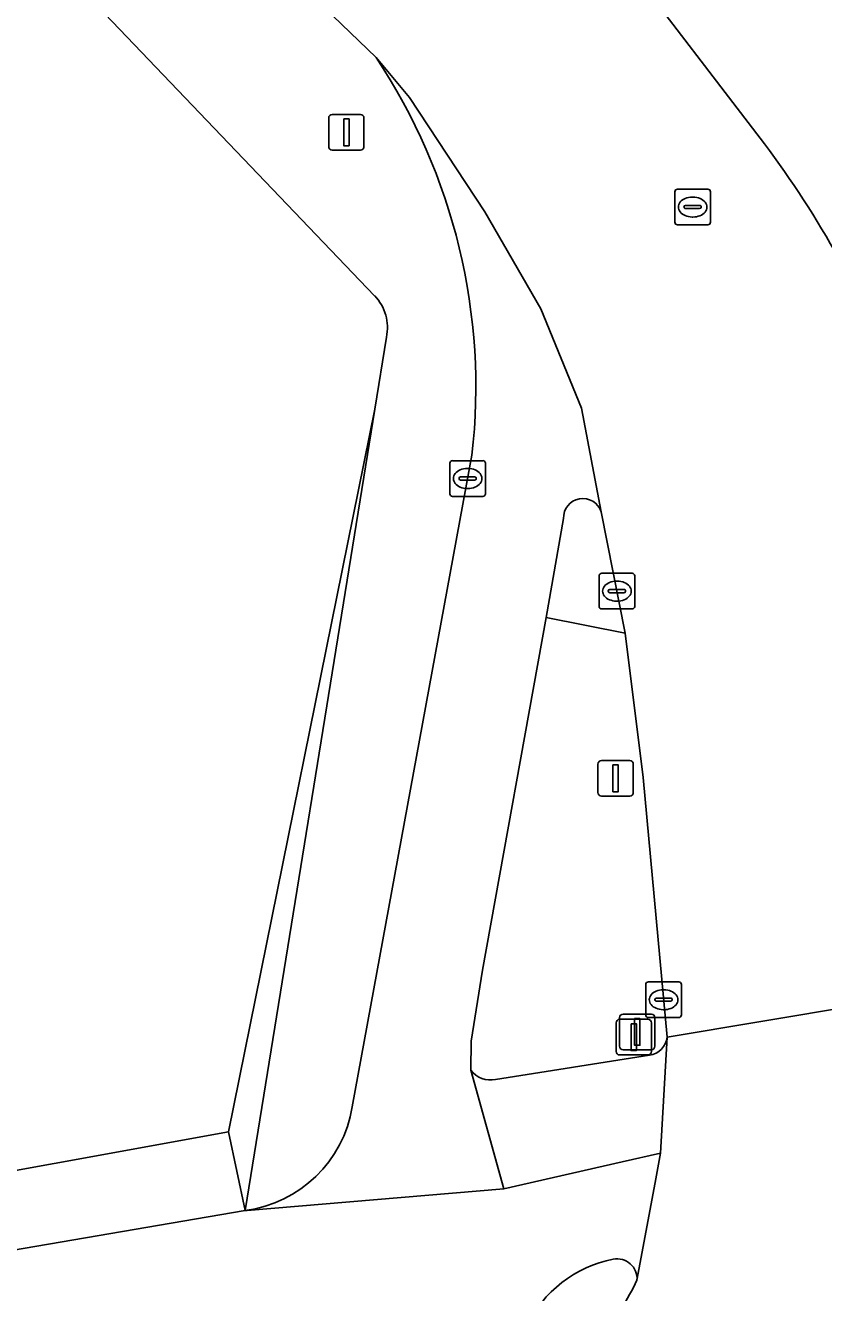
# Model space of a CAD drawing. Extents: x 162396 to 163643, y 386452 to 387406.
# Drawn here: x 162925.23 to 162947.61, y 386498.94 to 386534.46 of the extents above; entities that cross this region are included whole.
import ezdxf

# ---------------------------------------------------------------- set-up
doc = ezdxf.new("R2010")
doc.units = 0
for name, color, linetype in [('IMGEO_Berm_groen', 7, 'Continuous'), ('IMGEO_Erf', 7, 'Continuous'), ('IMGEO_Fietspad_gesloten', 7, 'Continuous'), ('IMGEO_Groenvoorziening', 7, 'Continuous'), ('IMGEO_Kolk', 7, 'Continuous'), ('IMGEO_Lichtmast', 7, 'Continuous'), ('IMGEO_Muur', 7, 'Continuous'), ('IMGEO_Rijbaan_lokaal_gesloten', 7, 'Continuous'), ('IMGEO_Rijbaan_lokaal_open', 7, 'Continuous'), ('IMGEO_Rioolput', 7, 'Continuous'), ('IMGEO_Verkeersbordpaal', 7, 'Continuous'), ('IMGEO_Verkeerseiland_gesloten', 7, 'Continuous'), ('IMGEO_Voetpad_open', 7, 'Continuous')]:
    doc.layers.add(name, color=color, linetype=linetype)

msp = doc.modelspace()

# ---------------------------------------------------------------- linework, layer by layer
at = {"layer": 'IMGEO_Berm_groen'}
for points in [[(162942.545, 386513.373), (162942.048, 386517.419), (162939.831, 386517.862), (162938.047, 386507.979), (162937.73, 386505.986), (162937.713, 386505.168)], [(162943.219, 386506.1), (162942.545, 386513.373)], [(162938.41, 386504.914), (162942.725, 386505.589)]]:
    msp.add_lwpolyline(points, dxfattribs=at)
msp.add_lwpolyline([(162931.394, 386501.239), (162930.924, 386503.442), (162906.579, 386499.027), (162906.925, 386497.052)], close=True, dxfattribs=at)
for centre, radius, start, end in [((162942.646, 386506.16), 0.576, 277.8737, 354.0645), ((162938.265, 386505.598), 0.699, 217.9506, 282.004)]:
    msp.add_arc(centre, radius, start, end, dxfattribs=at)
at = {"layer": 'IMGEO_Erf'}
for points in [[(162935.021, 386526.875), (162916.623, 386546.101)], [(162879.727, 386494.306), (162892.217, 386496.495), (162893.204, 386496.668), (162905.561, 386498.842), (162906.579, 386499.027), (162930.924, 386503.442), (162935.023, 386523.698), (162935.35, 386525.719)]]:
    msp.add_lwpolyline(points, dxfattribs=at)
msp.add_arc((162934.094, 386525.986), 1.285, 347.9928, 43.7801, dxfattribs=at)
at = {"layer": 'IMGEO_Fietspad_gesloten'}
for points in [[(162941.371, 386520.823), (162940.818, 386523.723), (162939.68, 386526.513), (162938.11, 386529.231), (162935.996, 386532.433), (162935.061, 386533.554)], [(162937.749, 386522.411), (162934.393, 386504.144)], [(162939.831, 386517.862), (162940.316, 386520.634)], [(162931.394, 386501.239), (162931.443, 386501.236), (162938.638, 386501.85), (162937.713, 386505.168), (162937.73, 386505.986), (162938.047, 386507.979), (162939.831, 386517.862)], [(162942.375, 386499.288), (162942.887, 386502.028), (162943.039, 386502.845), (162941.959, 386502.601), (162938.638, 386501.85), (162931.443, 386501.236), (162931.394, 386501.239), (162906.925, 386497.052), (162905.884, 386496.873), (162893.585, 386494.716), (162892.552, 386494.525), (162880.081, 386492.42)]]:
    msp.add_lwpolyline(points, dxfattribs=at)
for centre, radius, start, end in [((162921.16, 386524.305), 16.697, 353.487, 33.6374), ((162940.857, 386520.654), 0.541, 18.1549, 182.1584), ((162930.944, 386504.704), 3.494, 277.3925, 350.7832), ((162942.361, 386496.527), 3.409, 100.9975, 154.7068), ((162941.819, 386499.327), 0.558, 356.0272, 101.1141)]:
    msp.add_arc(centre, radius, start, end, dxfattribs=at)
at = {"layer": 'IMGEO_Groenvoorziening'}
msp.add_lwpolyline([(162935.023, 386523.698), (162930.924, 386503.442), (162931.394, 386501.239)], close=True, dxfattribs=at)
at = {"layer": 'IMGEO_Kolk'}
for p, q in [((162937.128, 386521.33), (162937.128, 386522.182)), ((162937.203, 386522.256), (162938.055, 386522.256)), ((162937.616, 386522.036), (162937.641, 386522.036)), ((162938.129, 386522.182), (162938.129, 386521.33)), ((162937.387, 386521.75), (162937.387, 386521.762)), ((162937.825, 386521.713), (162937.427, 386521.713)), ((162937.43, 386521.799), (162937.828, 386521.799)), ((162937.871, 386521.762), (162937.871, 386521.75)), ((162938.055, 386521.256), (162937.203, 386521.256)), ((162937.639, 386521.476), (162937.614, 386521.476)), ((162941.312, 386518.173), (162941.312, 386519.025)), ((162941.387, 386519.099), (162942.239, 386519.099)), ((162941.8, 386518.879), (162941.825, 386518.879)), ((162942.313, 386519.025), (162942.313, 386518.173)), ((162941.571, 386518.593), (162941.571, 386518.605)), ((162942.009, 386518.556), (162941.611, 386518.556)), ((162941.614, 386518.642), (162942.012, 386518.642)), ((162942.055, 386518.605), (162942.055, 386518.593)), ((162942.239, 386518.099), (162941.387, 386518.099)), ((162941.823, 386518.319), (162941.798, 386518.319)), ((162942.621, 386506.721), (162942.621, 386507.573)), ((162942.696, 386507.647), (162943.548, 386507.647)), ((162943.109, 386507.427), (162943.134, 386507.427)), ((162943.622, 386507.573), (162943.622, 386506.721)), ((162942.88, 386507.141), (162942.88, 386507.153)), ((162943.318, 386507.104), (162942.92, 386507.104)), ((162942.923, 386507.19), (162943.321, 386507.19)), ((162943.364, 386507.153), (162943.364, 386507.141)), ((162943.132, 386506.867), (162943.107, 386506.867)), ((162943.548, 386506.647), (162942.696, 386506.647))]:
    msp.add_line(p, q, dxfattribs=at)
for points in [[(162937.128, 386521.33), (162937.128, 386522.182)], [(162937.203, 386522.256), (162938.055, 386522.256)], [(162938.129, 386522.182), (162938.129, 386521.33)], [(162938.055, 386521.256), (162937.203, 386521.256)], [(162941.312, 386518.173), (162941.312, 386519.025)], [(162941.387, 386519.099), (162942.239, 386519.099)], [(162942.313, 386519.025), (162942.313, 386518.173)], [(162942.239, 386518.099), (162941.387, 386518.099)], [(162942.621, 386506.721), (162942.621, 386507.573)], [(162942.696, 386507.647), (162943.548, 386507.647)], [(162943.622, 386507.573), (162943.622, 386506.721)], [(162943.548, 386506.647), (162942.696, 386506.647)]]:
    msp.add_lwpolyline(points, dxfattribs=at)
for centre, radius, start, end in [((162937.205, 386522.18), 0.0765, 91.552, 178.448), ((162937.205, 386522.18), 0.0765, 91.552, 178.448), ((162938.053, 386522.18), 0.0765, 1.552, 88.448), ((162938.053, 386522.18), 0.0765, 1.552, 88.448), ((162937.427, 386521.759), 0.0403, 85.8775, 175.7526), ((162937.424, 386521.749), 0.0366, 178.938, 274.7102), ((162937.828, 386521.756), 0.043, 264.8664, 352.4533), ((162937.832, 386521.761), 0.0386, 1.7309, 96.639), ((162937.205, 386521.332), 0.0765, 181.552, 268.448), ((162937.205, 386521.332), 0.0765, 181.552, 268.448), ((162938.053, 386521.332), 0.0765, 271.552, 358.448), ((162938.053, 386521.332), 0.0765, 271.552, 358.448), ((162941.389, 386519.023), 0.0765, 91.552, 178.448), ((162941.389, 386519.023), 0.0765, 91.552, 178.448), ((162942.237, 386519.023), 0.0765, 1.552, 88.448), ((162942.237, 386519.023), 0.0765, 1.552, 88.448), ((162941.611, 386518.602), 0.0403, 85.8775, 175.7526), ((162941.608, 386518.592), 0.0366, 178.938, 274.7102), ((162942.012, 386518.599), 0.043, 264.8664, 352.4533), ((162942.016, 386518.604), 0.0386, 1.7309, 96.639), ((162941.389, 386518.175), 0.0765, 181.552, 268.448), ((162941.389, 386518.175), 0.0765, 181.552, 268.448), ((162942.237, 386518.175), 0.0765, 271.552, 358.448), ((162942.237, 386518.175), 0.0765, 271.552, 358.448), ((162942.698, 386507.571), 0.0765, 91.552, 178.448), ((162942.698, 386507.571), 0.0765, 91.552, 178.448), ((162943.546, 386507.571), 0.0765, 1.552, 88.448), ((162943.546, 386507.571), 0.0765, 1.552, 88.448), ((162942.92, 386507.15), 0.0403, 85.8775, 175.7526), ((162942.917, 386507.14), 0.0366, 178.938, 274.7102), ((162943.321, 386507.147), 0.043, 264.8664, 352.4533), ((162943.325, 386507.152), 0.0386, 1.7309, 96.639), ((162942.698, 386506.723), 0.0765, 181.552, 268.448), ((162942.698, 386506.723), 0.0765, 181.552, 268.448), ((162943.546, 386506.723), 0.0765, 271.552, 358.448), ((162943.546, 386506.723), 0.0765, 271.552, 358.448)]:
    msp.add_arc(centre, radius, start, end, dxfattribs=at)
for centre, major_axis, ratio, start_param, end_param in [((162937.615, 386521.756), (-0.387, 0.002), 0.722429, 4.712389, 7.853982), ((162937.64, 386521.756), (-0.39, 0.002), 0.717154, 1.570796, 4.712389), ((162941.799, 386518.599), (-0.387, 0.002), 0.722429, 4.712389, 7.853982), ((162941.824, 386518.599), (-0.39, 0.002), 0.717154, 1.570796, 4.712389), ((162943.108, 386507.147), (-0.387, 0.002), 0.722429, 4.712389, 7.853982), ((162943.133, 386507.147), (-0.39, 0.002), 0.717154, 1.570796, 4.712389)]:
    msp.add_ellipse(centre, major_axis=major_axis, ratio=ratio, start_param=start_param, end_param=end_param, dxfattribs=at)
at = {"layer": 'IMGEO_Lichtmast'}
for p, q in [((162933.832, 386531.96), (162934.622, 386531.96)), ((162934.622, 386531.96), (162933.832, 386531.96)), ((162933.732, 386531.06), (162933.732, 386531.86)), ((162933.732, 386531.86), (162933.732, 386531.06)), ((162934.722, 386531.86), (162934.722, 386531.06)), ((162934.722, 386531.06), (162934.722, 386531.86)), ((162934.622, 386530.96), (162933.832, 386530.96)), ((162933.832, 386530.96), (162934.622, 386530.96)), ((162941.79, 386505.698), (162941.79, 386506.498)), ((162941.79, 386506.498), (162941.79, 386505.698)), ((162941.89, 386506.598), (162942.68, 386506.598)), ((162942.68, 386506.598), (162941.89, 386506.598)), ((162942.78, 386506.498), (162942.78, 386505.698)), ((162942.78, 386505.698), (162942.78, 386506.498)), ((162942.68, 386505.598), (162941.89, 386505.598)), ((162941.89, 386505.598), (162942.68, 386505.598))]:
    msp.add_line(p, q, dxfattribs=at)
for points in [[(162934.152, 386531.835), (162934.302, 386531.835), (162934.302, 386531.085), (162934.152, 386531.085), (162934.152, 386531.835)], [(162942.21, 386506.473), (162942.36, 386506.473), (162942.36, 386505.723), (162942.21, 386505.723), (162942.21, 386506.473)]]:
    msp.add_lwpolyline(points, dxfattribs=at)
for centre, start, end in [((162933.832, 386531.86), 90, 180), ((162933.832, 386531.86), 90, 180), ((162934.622, 386531.86), 0, 90), ((162934.622, 386531.86), 360, 90), ((162933.832, 386531.06), 180, 270), ((162933.832, 386531.06), 180, 270), ((162934.622, 386531.06), 270, 0), ((162934.622, 386531.06), 270, 0), ((162941.89, 386506.498), 90, 180), ((162941.89, 386506.498), 90, 180), ((162942.68, 386506.498), 0, 90), ((162942.68, 386506.498), 360, 90), ((162941.89, 386505.698), 180, 270), ((162941.89, 386505.698), 180, 270), ((162942.68, 386505.698), 270, 0), ((162942.68, 386505.698), 270, 0)]:
    msp.add_arc(centre, 0.1, start, end, dxfattribs=at)
at = {"layer": 'IMGEO_Muur'}
msp.add_lwpolyline([(162935.023, 386523.698), (162930.924, 386503.442), (162906.579, 386499.027)], dxfattribs=at)
at = {"layer": 'IMGEO_Rijbaan_lokaal_gesloten'}
for points in [[(162938.165, 386538.711), (162937.051, 386537.73), (162935.196, 386535.999), (162933.845, 386534.727), (162935.061, 386533.554), (162935.996, 386532.433), (162938.11, 386529.231), (162939.68, 386526.513), (162940.818, 386523.723), (162941.371, 386520.823), (162942.048, 386517.419), (162942.545, 386513.373), (162943.219, 386506.1), (162948.53, 386506.989), (162948.28, 386509.056)], [(162945.947, 386531.14), (162941.941, 386536.378)], [(162949.184, 386500.861), (162949.056, 386502.415), (162948.953, 386503.665), (162948.53, 386506.989), (162943.219, 386506.1), (162943.039, 386502.845), (162942.887, 386502.028), (162942.375, 386499.288)]]:
    msp.add_lwpolyline(points, dxfattribs=at)
for centre, radius, start, end in [((162923.677, 386514.401), 27.859, 21.1649, 36.9297), ((162937.025, 386501.777), 5.901, 317.2766, 335.0468)]:
    msp.add_arc(centre, radius, start, end, dxfattribs=at)
at = {"layer": 'IMGEO_Rijbaan_lokaal_open'}
msp.add_lwpolyline([(162941.941, 386536.378), (162945.947, 386531.14)], dxfattribs=at)
msp.add_arc((162923.677, 386514.401), 27.859, 21.1649, 36.9297, dxfattribs=at)
at = {"layer": 'IMGEO_Rioolput'}
for p, q in [((162943.435, 386528.939), (162943.435, 386529.791)), ((162943.51, 386529.865), (162944.362, 386529.865)), ((162944.436, 386529.791), (162944.436, 386528.939)), ((162943.737, 386529.408), (162944.135, 386529.408)), ((162943.923, 386529.645), (162943.948, 386529.645)), ((162943.694, 386529.359), (162943.694, 386529.371)), ((162944.132, 386529.322), (162943.734, 386529.322)), ((162943.946, 386529.085), (162943.921, 386529.085)), ((162944.178, 386529.371), (162944.178, 386529.359)), ((162944.362, 386528.865), (162943.51, 386528.865))]:
    msp.add_line(p, q, dxfattribs=at)
for points in [[(162943.435, 386528.939), (162943.435, 386529.791)], [(162943.51, 386529.865), (162944.362, 386529.865)], [(162944.436, 386529.791), (162944.436, 386528.939)], [(162944.362, 386528.865), (162943.51, 386528.865)]]:
    msp.add_lwpolyline(points, dxfattribs=at)
for centre, radius, start, end in [((162943.512, 386529.789), 0.0765, 91.552, 178.448), ((162943.512, 386529.789), 0.0765, 91.552, 178.448), ((162944.36, 386529.789), 0.0765, 1.552, 88.448), ((162944.36, 386529.789), 0.0765, 1.552, 88.448), ((162943.734, 386529.368), 0.0403, 85.8775, 175.7526), ((162944.139, 386529.37), 0.0386, 1.7309, 96.639), ((162943.731, 386529.358), 0.0366, 178.938, 274.7102), ((162944.135, 386529.365), 0.043, 264.8664, 352.4533), ((162943.512, 386528.941), 0.0765, 181.552, 268.448), ((162943.512, 386528.941), 0.0765, 181.552, 268.448), ((162944.36, 386528.941), 0.0765, 271.552, 358.448), ((162944.36, 386528.941), 0.0765, 271.552, 358.448)]:
    msp.add_arc(centre, radius, start, end, dxfattribs=at)
for centre, major_axis, ratio, start_param, end_param in [((162943.922, 386529.365), (-0.387, 0.002), 0.722429, 4.712389, 7.853982), ((162943.947, 386529.365), (-0.39, 0.002), 0.717154, 1.570796, 4.712389)]:
    msp.add_ellipse(centre, major_axis=major_axis, ratio=ratio, start_param=start_param, end_param=end_param, dxfattribs=at)
at = {"layer": 'IMGEO_Verkeersbordpaal'}
for p, q in [((162941.382, 386513.852), (162942.172, 386513.852)), ((162942.172, 386513.852), (162941.382, 386513.852)), ((162941.282, 386512.952), (162941.282, 386513.752)), ((162941.282, 386513.752), (162941.282, 386512.952)), ((162942.272, 386513.752), (162942.272, 386512.952)), ((162942.272, 386512.952), (162942.272, 386513.752)), ((162942.172, 386512.852), (162941.382, 386512.852)), ((162941.382, 386512.852), (162942.172, 386512.852)), ((162941.988, 386506.745), (162942.778, 386506.745)), ((162942.778, 386506.745), (162941.988, 386506.745)), ((162941.888, 386505.845), (162941.888, 386506.645)), ((162941.888, 386506.645), (162941.888, 386505.845)), ((162942.878, 386506.645), (162942.878, 386505.845)), ((162942.878, 386505.845), (162942.878, 386506.645)), ((162942.778, 386505.745), (162941.988, 386505.745)), ((162941.988, 386505.745), (162942.778, 386505.745))]:
    msp.add_line(p, q, dxfattribs=at)
for points in [[(162941.702, 386513.727), (162941.852, 386513.727), (162941.852, 386512.977), (162941.702, 386512.977), (162941.702, 386513.727)], [(162942.308, 386506.62), (162942.458, 386506.62), (162942.458, 386505.87), (162942.308, 386505.87), (162942.308, 386506.62)]]:
    msp.add_lwpolyline(points, dxfattribs=at)
for centre, start, end in [((162941.382, 386513.752), 90, 180), ((162941.382, 386513.752), 90, 180), ((162942.172, 386513.752), 0, 90), ((162942.172, 386513.752), 360, 90), ((162941.382, 386512.952), 180, 270), ((162941.382, 386512.952), 180, 270), ((162942.172, 386512.952), 270, 0), ((162942.172, 386512.952), 270, 0), ((162941.988, 386506.645), 90, 180), ((162941.988, 386506.645), 90, 180), ((162942.778, 386506.645), 0, 90), ((162942.778, 386506.645), 360, 90), ((162941.988, 386505.845), 180, 270), ((162941.988, 386505.845), 180, 270), ((162942.778, 386505.845), 270, 0), ((162942.778, 386505.845), 270, 0)]:
    msp.add_arc(centre, 0.1, start, end, dxfattribs=at)
at = {"layer": 'IMGEO_Verkeerseiland_gesloten'}
msp.add_lwpolyline([(162940.316, 386520.634), (162939.831, 386517.862), (162942.048, 386517.419), (162941.371, 386520.823)], dxfattribs=at)
for centre, radius, start, end in [((162940.857, 386520.654), 0.541, 18.1549, 182.1584), ((162942.361, 386496.527), 3.409, 100.9975, 154.7068), ((162941.819, 386499.327), 0.558, 356.0272, 101.1141), ((162937.025, 386501.777), 5.901, 317.2766, 335.0468)]:
    msp.add_arc(centre, radius, start, end, dxfattribs=at)
at = {"layer": 'IMGEO_Voetpad_open'}
for points in [[(162888.98, 386574.996), (162913.466, 386549.351), (162912.873, 386544.224), (162916.361, 386543.757), (162916.623, 386546.101), (162935.021, 386526.875)], [(162935.061, 386533.554), (162933.845, 386534.727), (162932.508, 386536.471), (162930.674, 386534.764), (162928.566, 386537.01)], [(162935.35, 386525.719), (162935.023, 386523.698), (162931.394, 386501.239)], [(162934.393, 386504.144), (162937.749, 386522.411)], [(162937.713, 386505.168), (162938.638, 386501.85), (162941.959, 386502.601), (162943.039, 386502.845), (162943.219, 386506.1)], [(162942.725, 386505.589), (162938.41, 386504.914)]]:
    msp.add_lwpolyline(points, dxfattribs=at)
for centre, radius, start, end in [((162921.16, 386524.305), 16.697, 353.487, 33.6374), ((162934.094, 386525.986), 1.285, 347.9928, 43.7801), ((162942.646, 386506.16), 0.576, 277.8737, 354.0645), ((162938.265, 386505.598), 0.699, 217.9506, 282.004), ((162930.944, 386504.704), 3.494, 277.3925, 350.7832)]:
    msp.add_arc(centre, radius, start, end, dxfattribs=at)

doc.saveas('drawing.dxf')
